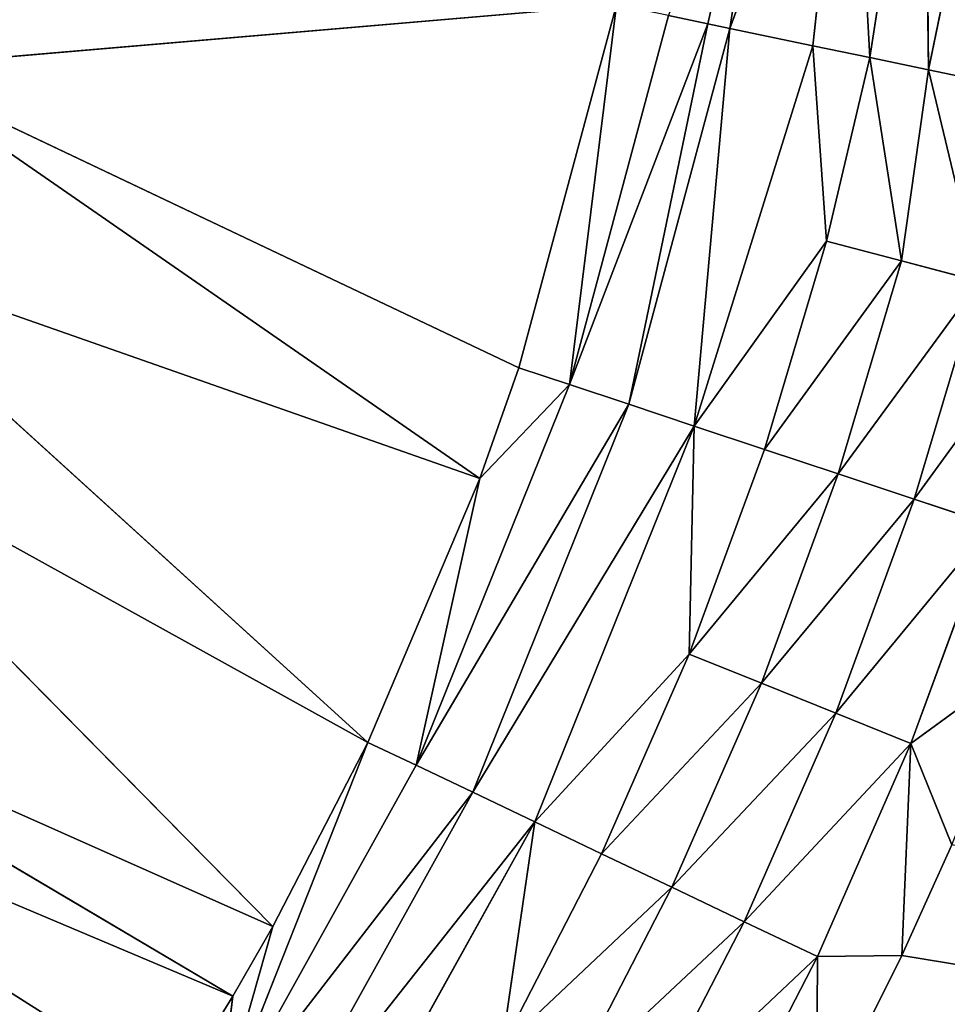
# Model space of a CAD drawing. Extents: x 0 to 605, y 0 to 400.
# Tile 301 of 656: x 319.12 to 325.16, y 194.11 to 200.52. Entities that reach past the tile are written whole.
import ezdxf

# ---------------------------------------------------------------- set-up
doc = ezdxf.new("R2010")
doc.units = 0
doc.header["$LTSCALE"] = 25.4
doc.layers.get('0').update_dxf_attribs({"linetype": 'CONTINUOUS'})

# ---------------------------------------------------------------- blocks, each defined once
blk = doc.blocks.new('ATLANTA610_-_S_STL')
at = {"color": 0}
for p, q in [((324.5785, 25.154, 206.57), (324.5837, 25.1251, 205.4624)), ((324.5785, 25.154, 206.57), (324.5837, 25.1251, 205.4624)), ((324.5785, 25.154, 206.57), (325.1347, 25.1539, 205.4543)), ((324.5785, 25.154, 206.57), (325.1347, 25.1539, 205.4543)), ((325.1347, 25.1539, 205.4543), (324.5837, 25.1251, 205.4624)), ((325.1347, 25.1539, 205.4543), (324.5837, 25.1251, 205.4624)), ((325.1347, 25.1539, 205.4543), (325.4582, 25.1542, 204.734)), ((325.1347, 25.1539, 205.4543), (325.4582, 25.1542, 204.734)), ((325.1347, 25.1539, 205.4543), (325.1933, 25.1256, 204.0743)), ((325.1347, 25.1539, 205.4543), (325.1933, 25.1256, 204.0743)), ((325.1933, 25.1256, 204.0743), (325.9381, 25.1549, 203.5296)), ((325.1933, 25.1256, 204.0743), (325.9381, 25.1549, 203.5296)), ((325.4582, 25.1542, 204.734), (325.1933, 25.1256, 204.0743)), ((325.4582, 25.1542, 204.734), (325.1933, 25.1256, 204.0743)), ((325.7156, 25.1267, 202.6506), (325.1933, 25.1256, 204.0743)), ((325.7156, 25.1267, 202.6506), (325.1933, 25.1256, 204.0743)), ((325.7156, 25.1267, 202.6506), (325.2144, 25.0408, 202.4842)), ((325.7156, 25.1267, 202.6506), (325.2144, 25.0408, 202.4842)), ((324.5837, 25.1251, 205.4624), (323.8896, 25.1254, 206.8088)), ((324.5837, 25.1251, 205.4624), (323.8896, 25.1254, 206.8088)), ((324.5837, 25.1251, 205.4624), (324.107, 25.0392, 205.2352)), ((324.5837, 25.1251, 205.4624), (324.107, 25.0392, 205.2352)), ((325.1933, 25.1256, 204.0743), (324.5837, 25.1251, 205.4624)), ((325.1933, 25.1256, 204.0743), (324.5837, 25.1251, 205.4624)), ((325.1933, 25.1256, 204.0743), (324.7034, 25.0397, 203.8771)), ((325.1933, 25.1256, 204.0743), (324.7034, 25.0397, 203.8771)), ((325.3079, 24.8605, 199.6889), (326.1095, 25.0805, 199.8555)), ((325.3079, 24.8605, 199.6889), (326.1095, 25.0805, 199.8555)), ((323.4279, 25.0396, 206.5523), (324.107, 25.0392, 205.2352)), ((323.4279, 25.0396, 206.5523), (324.107, 25.0392, 205.2352)), ((324.107, 25.0392, 205.2352), (323.6359, 24.8954, 205.0105)), ((324.107, 25.0392, 205.2352), (323.6359, 24.8954, 205.0105)), ((324.107, 25.0392, 205.2352), (324.7034, 25.0397, 203.8771)), ((324.107, 25.0392, 205.2352), (324.7034, 25.0397, 203.8771)), ((324.7034, 25.0397, 203.8771), (324.2193, 24.8958, 203.6821)), ((324.7034, 25.0397, 203.8771), (324.2193, 24.8958, 203.6821)), ((324.7034, 25.0397, 203.8771), (325.2144, 25.0408, 202.4842)), ((324.7034, 25.0397, 203.8771), (325.2144, 25.0408, 202.4842)), ((325.2144, 25.0408, 202.4842), (324.7191, 24.8969, 202.3197)), ((325.2144, 25.0408, 202.4842), (324.7191, 24.8969, 202.3197)), ((325.6368, 25.0425, 201.0671), (325.1322, 24.8987, 200.9336)), ((325.6368, 25.0425, 201.0671), (325.1322, 24.8987, 200.9336)), ((325.2144, 25.0408, 202.4842), (325.6368, 25.0425, 201.0671)), ((325.2144, 25.0408, 202.4842), (325.6368, 25.0425, 201.0671)), ((325.6368, 25.0425, 201.0671), (325.3079, 24.8605, 199.6889)), ((325.6368, 25.0425, 201.0671), (325.3079, 24.8605, 199.6889)), ((323.6359, 24.8954, 205.0105), (322.9716, 24.8957, 206.2989)), ((323.6359, 24.8954, 205.0105), (322.9716, 24.8957, 206.2989)), ((323.6359, 24.8954, 205.0105), (323.179, 24.6947, 204.7926)), ((323.6359, 24.8954, 205.0105), (323.179, 24.6947, 204.7926)), ((324.2193, 24.8958, 203.6821), (323.6359, 24.8954, 205.0105)), ((324.2193, 24.8958, 203.6821), (323.6359, 24.8954, 205.0105)), ((324.2193, 24.8958, 203.6821), (323.7497, 24.6951, 203.493)), ((324.2193, 24.8958, 203.6821), (323.7497, 24.6951, 203.493)), ((324.7191, 24.8969, 202.3197), (324.2193, 24.8958, 203.6821)), ((324.7191, 24.8969, 202.3197), (324.2193, 24.8958, 203.6821)), ((324.7191, 24.8969, 202.3197), (324.2387, 24.6962, 202.16)), ((324.7191, 24.8969, 202.3197), (324.2387, 24.6962, 202.16)), ((325.1322, 24.8987, 200.9336), (324.6429, 24.6979, 200.804)), ((325.1322, 24.8987, 200.9336), (324.6429, 24.6979, 200.804)), ((325.1322, 24.8987, 200.9336), (324.7191, 24.8969, 202.3197)), ((325.1322, 24.8987, 200.9336), (324.7191, 24.8969, 202.3197)), ((324.925, 24.6998, 199.6092), (325.1322, 24.8987, 200.9336)), ((324.925, 24.6998, 199.6092), (325.1322, 24.8987, 200.9336)), ((325.3079, 24.8605, 199.6889), (325.1322, 24.8987, 200.9336)), ((325.3079, 24.8605, 199.6889), (325.1322, 24.8987, 200.9336)), ((325.7809, 24.9051, 197.3873), (325.3079, 24.8605, 199.6889)), ((325.7809, 24.9051, 197.3873), (325.3079, 24.8605, 199.6889)), ((324.925, 24.6998, 199.6092), (325.3079, 24.8605, 199.6889)), ((324.925, 24.6998, 199.6092), (325.3079, 24.8605, 199.6889)), ((325.2779, 24.7043, 197.3345), (325.3079, 24.8605, 199.6889)), ((325.2779, 24.7043, 197.3345), (325.3079, 24.8605, 199.6889)), ((322.5291, 24.695, 206.0532), (322.7444, 24.44, 204.5854)), ((322.5291, 24.695, 206.0532), (323.179, 24.6947, 204.7926)), ((322.5291, 24.695, 206.0532), (322.7444, 24.44, 204.5854)), ((322.5291, 24.695, 206.0532), (323.179, 24.6947, 204.7926)), ((323.7497, 24.6951, 203.493), (322.7444, 24.44, 204.5854)), ((323.7497, 24.6951, 203.493), (322.7444, 24.44, 204.5854)), ((323.179, 24.6947, 204.7926), (322.7444, 24.44, 204.5854)), ((323.179, 24.6947, 204.7926), (322.7444, 24.44, 204.5854)), ((323.179, 24.6947, 204.7926), (323.7497, 24.6951, 203.493)), ((323.179, 24.6947, 204.7926), (323.7497, 24.6951, 203.493)), ((323.7497, 24.6951, 203.493), (324.2387, 24.6962, 202.16)), ((323.7497, 24.6951, 203.493), (324.2387, 24.6962, 202.16)), ((323.7497, 24.6951, 203.493), (323.7819, 24.4415, 202.0082)), ((323.7497, 24.6951, 203.493), (323.7819, 24.4415, 202.0082)), ((323.7819, 24.4415, 202.0082), (324.6429, 24.6979, 200.804)), ((323.7819, 24.4415, 202.0082), (324.6429, 24.6979, 200.804)), ((324.2387, 24.6962, 202.16), (323.7819, 24.4415, 202.0082)), ((324.2387, 24.6962, 202.16), (323.7819, 24.4415, 202.0082)), ((324.2387, 24.6962, 202.16), (324.6429, 24.6979, 200.804)), ((324.2387, 24.6962, 202.16), (324.6429, 24.6979, 200.804)), ((324.5543, 24.5053, 199.5321), (324.925, 24.6998, 199.6092)), ((324.5543, 24.5053, 199.5321), (324.925, 24.6998, 199.6092)), ((324.6429, 24.6979, 200.804), (324.5543, 24.5053, 199.5321)), ((324.6429, 24.6979, 200.804), (324.5543, 24.5053, 199.5321)), ((324.925, 24.6998, 199.6092), (324.6429, 24.6979, 200.804)), ((324.925, 24.6998, 199.6092), (324.6429, 24.6979, 200.804)), ((324.7995, 24.4497, 197.2842), (324.925, 24.6998, 199.6092)), ((324.7995, 24.4497, 197.2842), (324.925, 24.6998, 199.6092)), ((325.2779, 24.7043, 197.3345), (324.925, 24.6998, 199.6092)), ((325.2779, 24.7043, 197.3345), (324.925, 24.6998, 199.6092)), ((323.7819, 24.4415, 202.0082), (324.5543, 24.5053, 199.5321)), ((323.7819, 24.4415, 202.0082), (324.5543, 24.5053, 199.5321)), ((324.0143, 24.1413, 199.4195), (324.5543, 24.5053, 199.5321)), ((324.0143, 24.1413, 199.4195), (324.5543, 24.5053, 199.5321)), ((324.7995, 24.4497, 197.2842), (324.5543, 24.5053, 199.5321)), ((324.7995, 24.4497, 197.2842), (324.5543, 24.5053, 199.5321)), ((322.7444, 24.44, 204.5854), (321.3969, 24.4414, 207.0116)), ((322.7444, 24.44, 204.5854), (321.3969, 24.4414, 207.0116)), ((322.7444, 24.44, 204.5854), (322.3398, 24.1365, 204.3925)), ((322.7444, 24.44, 204.5854), (322.3398, 24.1365, 204.3925)), ((323.7819, 24.4415, 202.0082), (322.7444, 24.44, 204.5854)), ((323.7819, 24.4415, 202.0082), (322.7444, 24.44, 204.5854)), ((323.7819, 24.4415, 202.0082), (323.3565, 24.138, 201.8667)), ((323.7819, 24.4415, 202.0082), (323.3565, 24.138, 201.8667)), ((324.0143, 24.1413, 199.4195), (323.7819, 24.4415, 202.0082)), ((324.0143, 24.1413, 199.4195), (323.7819, 24.4415, 202.0082)), ((324.0143, 24.1413, 199.4195), (324.7995, 24.4497, 197.2842)), ((324.0143, 24.1413, 199.4195), (324.7995, 24.4497, 197.2842)), ((321.0191, 24.1379, 206.7702), (322.3398, 24.1365, 204.3925)), ((321.0191, 24.1379, 206.7702), (322.3398, 24.1365, 204.3925)), ((322.3398, 24.1365, 204.3925), (321.9713, 23.7906, 204.2168)), ((322.3398, 24.1365, 204.3925), (321.9713, 23.7906, 204.2168)), ((322.3398, 24.1365, 204.3925), (323.3565, 24.138, 201.8667)), ((322.3398, 24.1365, 204.3925), (323.3565, 24.138, 201.8667)), ((323.3565, 24.138, 201.8667), (322.9691, 23.7921, 201.7378)), ((323.3565, 24.138, 201.8667), (322.9691, 23.7921, 201.7378)), ((323.3565, 24.138, 201.8667), (324.0143, 24.1413, 199.4195)), ((323.3565, 24.138, 201.8667), (324.0143, 24.1413, 199.4195)), ((323.3565, 24.138, 201.8667), (323.8704, 24.0252, 199.3895)), ((323.3565, 24.138, 201.8667), (323.8704, 24.0252, 199.3895)), ((323.8704, 24.0252, 199.3895), (324.354, 24.1463, 197.2372)), ((323.8704, 24.0252, 199.3895), (324.354, 24.1463, 197.2372)), ((323.8704, 24.0252, 199.3895), (324.0143, 24.1413, 199.4195)), ((323.8704, 24.0252, 199.3895), (324.0143, 24.1413, 199.4195)), ((324.0143, 24.1413, 199.4195), (324.354, 24.1463, 197.2372)), ((324.0143, 24.1413, 199.4195), (324.354, 24.1463, 197.2372)), ((322.9691, 23.7921, 201.7378), (323.8704, 24.0252, 199.3895)), ((322.9691, 23.7921, 201.7378), (323.8704, 24.0252, 199.3895)), ((323.6152, 23.7958, 199.3362), (323.8704, 24.0252, 199.3895)), ((323.6152, 23.7958, 199.3362), (323.8704, 24.0252, 199.3895)), ((320.7784, 23.4294, 205.7202), (320.675, 23.792, 206.5504)), ((320.675, 23.792, 206.5504), (321.0388, 23.4291, 205.2666)), ((320.7784, 23.4294, 205.7202), (320.675, 23.792, 206.5504)), ((320.675, 23.792, 206.5504), (321.0388, 23.4291, 205.2666)), ((320.675, 23.792, 206.5504), (321.6582, 23.4288, 204.0675)), ((320.675, 23.792, 206.5504), (321.6582, 23.4288, 204.0675)), ((320.675, 23.792, 206.5504), (321.9713, 23.7906, 204.2168)), ((320.675, 23.792, 206.5504), (321.9713, 23.7906, 204.2168)), ((321.9713, 23.7906, 204.2168), (321.6582, 23.4288, 204.0675)), ((321.9713, 23.7906, 204.2168), (321.6582, 23.4288, 204.0675)), ((321.9713, 23.7906, 204.2168), (322.9691, 23.7921, 201.7378)), ((321.9713, 23.7906, 204.2168), (322.9691, 23.7921, 201.7378)), ((321.9713, 23.7906, 204.2168), (322.3862, 23.4296, 202.3492)), ((321.9713, 23.7906, 204.2168), (322.3862, 23.4296, 202.3492)), ((322.9691, 23.7921, 201.7378), (322.3862, 23.4296, 202.3492)), ((322.9691, 23.7921, 201.7378), (322.3862, 23.4296, 202.3492)), ((322.9691, 23.7921, 201.7378), (322.6401, 23.4303, 201.6283)), ((322.9691, 23.7921, 201.7378), (322.6401, 23.4303, 201.6283)), ((323.6152, 23.7958, 199.3362), (322.9691, 23.7921, 201.7378)), ((323.6152, 23.7958, 199.3362), (322.9691, 23.7921, 201.7378)), ((320.3827, 23.4301, 206.3638), (316.5686, 18.2168, 203.9417)), ((320.3827, 23.4301, 206.3638), (316.5686, 18.2168, 203.9417)), ((320.7784, 23.4294, 205.7202), (316.8899, 18.2168, 203.4207)), ((320.7784, 23.4294, 205.7202), (316.8899, 18.2168, 203.4207)), ((316.8899, 18.2168, 203.4207), (321.0388, 23.4291, 205.2666)), ((316.8899, 18.2168, 203.4207), (321.0388, 23.4291, 205.2666)), ((321.0388, 23.4291, 205.2666), (317.696, 18.2168, 201.8769)), ((321.0388, 23.4291, 205.2666), (317.696, 18.2168, 201.8769)), ((321.6582, 23.4288, 204.0675), (317.696, 18.2168, 201.8769)), ((321.6582, 23.4288, 204.0675), (317.696, 18.2168, 201.8769)), ((322.3862, 23.4296, 202.3492), (318.1216, 18.2168, 200.8556)), ((322.3862, 23.4296, 202.3492), (318.1216, 18.2168, 200.8556)), ((321.6582, 23.4288, 204.0675), (318.1216, 18.2168, 200.8556)), ((321.6582, 23.4288, 204.0675), (318.1216, 18.2168, 200.8556)), ((318.5182, 18.2168, 199.6726), (323.2757, 23.4339, 199.2651)), ((318.5182, 18.2168, 199.6726), (323.2757, 23.4339, 199.2651)), ((322.6401, 23.4303, 201.6283), (318.5182, 18.2168, 199.6726)), ((322.6401, 23.4303, 201.6283), (318.5182, 18.2168, 199.6726)), ((322.3862, 23.4296, 202.3492), (318.5182, 18.2168, 199.6726)), ((322.3862, 23.4296, 202.3492), (318.5182, 18.2168, 199.6726)), ((320.3827, 23.4301, 206.3638), (320.7784, 23.4294, 205.7202)), ((320.3827, 23.4301, 206.3638), (320.7784, 23.4294, 205.7202)), ((320.7784, 23.4294, 205.7202), (321.0388, 23.4291, 205.2666)), ((320.7784, 23.4294, 205.7202), (321.0388, 23.4291, 205.2666)), ((321.0388, 23.4291, 205.2666), (321.6582, 23.4288, 204.0675)), ((321.0388, 23.4291, 205.2666), (321.6582, 23.4288, 204.0675)), ((321.6582, 23.4288, 204.0675), (322.3862, 23.4296, 202.3492)), ((321.6582, 23.4288, 204.0675), (322.3862, 23.4296, 202.3492)), ((322.3862, 23.4296, 202.3492), (322.6401, 23.4303, 201.6283)), ((322.3862, 23.4296, 202.3492), (322.6401, 23.4303, 201.6283)), ((322.6401, 23.4303, 201.6283), (323.2757, 23.4339, 199.2651)), ((322.6401, 23.4303, 201.6283), (323.2757, 23.4339, 199.2651))]:
    blk.add_line(p, q, dxfattribs=at)
mesh = blk.add_polyface(dxfattribs=at)
corners = [(325.1347, 25.1539, 205.4543), (343.6342, 25.3764, 208.4908), (325.4582, 25.1542, 204.734), (324.5785, 25.154, 206.57), (342.1079, 25.3767, 211.8066), (342.9214, 25.3763, 210.1691)]
mesh.append_faces([[corners[k] for k in face] for face in [(0, 1, 2), (1, 4, 5)]], dxfattribs={"vtx0": -1, "color": 0})
mesh.append_faces([[corners[k] for k in face] for face in [(1, 0, 3), (1, 3, 4)]], dxfattribs={"vtx0": -1, "vtx2": -1, "color": 0})
mesh = blk.add_polyface(dxfattribs=at)
corners = [(323.8896, 25.1254, 206.8088), (324.5785, 25.154, 206.57), (324.5837, 25.1251, 205.4624)]
mesh.append_faces([[corners[k] for k in face] for face in [(0, 1, 2)]], dxfattribs={"color": 0})
mesh = blk.add_polyface(dxfattribs=at)
corners = [(324.5785, 25.154, 206.57), (325.1347, 25.1539, 205.4543), (324.5837, 25.1251, 205.4624)]
mesh.append_faces([[corners[k] for k in face] for face in [(0, 1, 2)]], dxfattribs={"color": 0})
mesh = blk.add_polyface(dxfattribs=at)
corners = [(324.5837, 25.1251, 205.4624), (325.1347, 25.1539, 205.4543), (325.1933, 25.1256, 204.0743)]
mesh.append_faces([[corners[k] for k in face] for face in [(0, 1, 2)]], dxfattribs={"color": 0})
mesh = blk.add_polyface(dxfattribs=at)
corners = [(324.7034, 25.0397, 203.8771), (325.7156, 25.1267, 202.6506), (325.2144, 25.0408, 202.4842), (325.1933, 25.1256, 204.0743)]
mesh.append_faces([[corners[k] for k in face] for face in [(0, 1, 2), (1, 0, 3)]], dxfattribs={"vtx0": -1, "color": 0})
mesh = blk.add_polyface(dxfattribs=at)
corners = [(325.1347, 25.1539, 205.4543), (325.4582, 25.1542, 204.734), (325.1933, 25.1256, 204.0743)]
mesh.append_faces([[corners[k] for k in face] for face in [(0, 1, 2)]], dxfattribs={"color": 0})
mesh = blk.add_polyface(dxfattribs=at)
corners = [(325.1933, 25.1256, 204.0743), (325.9381, 25.1549, 203.5296), (325.7156, 25.1267, 202.6506)]
mesh.append_faces([[corners[k] for k in face] for face in [(0, 1, 2)]], dxfattribs={"color": 0})
mesh = blk.add_polyface(dxfattribs=at)
corners = [(325.4582, 25.1542, 204.734), (325.9381, 25.1549, 203.5296), (325.1933, 25.1256, 204.0743)]
mesh.append_faces([[corners[k] for k in face] for face in [(0, 1, 2)]], dxfattribs={"color": 0})
mesh = blk.add_polyface(dxfattribs=at)
corners = [(325.2144, 25.0408, 202.4842), (326.1473, 25.1284, 201.2021), (325.6368, 25.0425, 201.0671), (325.7156, 25.1267, 202.6506)]
mesh.append_faces([[corners[k] for k in face] for face in [(0, 1, 2), (1, 0, 3)]], dxfattribs={"vtx0": -1, "color": 0})
mesh = blk.add_polyface(dxfattribs=at)
corners = [(323.4279, 25.0396, 206.5523), (324.5837, 25.1251, 205.4624), (324.107, 25.0392, 205.2352), (323.8896, 25.1254, 206.8088)]
mesh.append_faces([[corners[k] for k in face] for face in [(0, 1, 2), (1, 0, 3)]], dxfattribs={"vtx0": -1, "color": 0})
mesh = blk.add_polyface(dxfattribs=at)
corners = [(324.107, 25.0392, 205.2352), (325.1933, 25.1256, 204.0743), (324.7034, 25.0397, 203.8771), (324.5837, 25.1251, 205.4624)]
mesh.append_faces([[corners[k] for k in face] for face in [(0, 1, 2), (1, 0, 3)]], dxfattribs={"vtx0": -1, "color": 0})
mesh = blk.add_polyface(dxfattribs=at)
corners = [(326.1095, 25.0805, 199.8555), (325.7809, 24.9051, 197.3873), (325.3079, 24.8605, 199.6889)]
mesh.append_faces([[corners[k] for k in face] for face in [(0, 1, 2)]], dxfattribs={"color": 0})
mesh = blk.add_polyface(dxfattribs=at)
corners = [(325.6368, 25.0425, 201.0671), (326.1095, 25.0805, 199.8555), (325.3079, 24.8605, 199.6889)]
mesh.append_faces([[corners[k] for k in face] for face in [(0, 1, 2)]], dxfattribs={"color": 0})
mesh = blk.add_polyface(dxfattribs=at)
corners = [(322.9716, 24.8957, 206.2989), (324.107, 25.0392, 205.2352), (323.6359, 24.8954, 205.0105), (323.4279, 25.0396, 206.5523)]
mesh.append_faces([[corners[k] for k in face] for face in [(0, 1, 2), (1, 0, 3)]], dxfattribs={"vtx0": -1, "color": 0})
mesh = blk.add_polyface(dxfattribs=at)
corners = [(323.6359, 24.8954, 205.0105), (324.7034, 25.0397, 203.8771), (324.2193, 24.8958, 203.6821), (324.107, 25.0392, 205.2352)]
mesh.append_faces([[corners[k] for k in face] for face in [(0, 1, 2), (1, 0, 3)]], dxfattribs={"vtx0": -1, "color": 0})
mesh = blk.add_polyface(dxfattribs=at)
corners = [(324.2193, 24.8958, 203.6821), (325.2144, 25.0408, 202.4842), (324.7191, 24.8969, 202.3197), (324.7034, 25.0397, 203.8771)]
mesh.append_faces([[corners[k] for k in face] for face in [(0, 1, 2), (1, 0, 3)]], dxfattribs={"vtx0": -1, "color": 0})
mesh = blk.add_polyface(dxfattribs=at)
corners = [(324.7191, 24.8969, 202.3197), (325.6368, 25.0425, 201.0671), (325.1322, 24.8987, 200.9336), (325.2144, 25.0408, 202.4842)]
mesh.append_faces([[corners[k] for k in face] for face in [(0, 1, 2), (1, 0, 3)]], dxfattribs={"vtx0": -1, "color": 0})
mesh = blk.add_polyface(dxfattribs=at)
corners = [(325.6368, 25.0425, 201.0671), (325.3079, 24.8605, 199.6889), (325.1322, 24.8987, 200.9336)]
mesh.append_faces([[corners[k] for k in face] for face in [(0, 1, 2)]], dxfattribs={"color": 0})
mesh = blk.add_polyface(dxfattribs=at)
corners = [(322.5291, 24.695, 206.0532), (323.6359, 24.8954, 205.0105), (323.179, 24.6947, 204.7926), (322.9716, 24.8957, 206.2989)]
mesh.append_faces([[corners[k] for k in face] for face in [(0, 1, 2), (1, 0, 3)]], dxfattribs={"vtx0": -1, "color": 0})
mesh = blk.add_polyface(dxfattribs=at)
corners = [(323.179, 24.6947, 204.7926), (324.2193, 24.8958, 203.6821), (323.7497, 24.6951, 203.493), (323.6359, 24.8954, 205.0105)]
mesh.append_faces([[corners[k] for k in face] for face in [(0, 1, 2), (1, 0, 3)]], dxfattribs={"vtx0": -1, "color": 0})
mesh = blk.add_polyface(dxfattribs=at)
corners = [(323.7497, 24.6951, 203.493), (324.7191, 24.8969, 202.3197), (324.2387, 24.6962, 202.16), (324.2193, 24.8958, 203.6821)]
mesh.append_faces([[corners[k] for k in face] for face in [(0, 1, 2), (1, 0, 3)]], dxfattribs={"vtx0": -1, "color": 0})
mesh = blk.add_polyface(dxfattribs=at)
corners = [(324.2387, 24.6962, 202.16), (325.1322, 24.8987, 200.9336), (324.6429, 24.6979, 200.804), (324.7191, 24.8969, 202.3197)]
mesh.append_faces([[corners[k] for k in face] for face in [(0, 1, 2), (1, 0, 3)]], dxfattribs={"vtx0": -1, "color": 0})
mesh = blk.add_polyface(dxfattribs=at)
corners = [(325.1322, 24.8987, 200.9336), (324.925, 24.6998, 199.6092), (324.6429, 24.6979, 200.804)]
mesh.append_faces([[corners[k] for k in face] for face in [(0, 1, 2)]], dxfattribs={"color": 0})
mesh = blk.add_polyface(dxfattribs=at)
corners = [(325.1322, 24.8987, 200.9336), (325.3079, 24.8605, 199.6889), (324.925, 24.6998, 199.6092)]
mesh.append_faces([[corners[k] for k in face] for face in [(0, 1, 2)]], dxfattribs={"color": 0})
mesh = blk.add_polyface(dxfattribs=at)
corners = [(325.3079, 24.8605, 199.6889), (325.7809, 24.9051, 197.3873), (325.2779, 24.7043, 197.3345)]
mesh.append_faces([[corners[k] for k in face] for face in [(0, 1, 2)]], dxfattribs={"color": 0})
mesh = blk.add_polyface(dxfattribs=at)
corners = [(325.3079, 24.8605, 199.6889), (325.2779, 24.7043, 197.3345), (324.925, 24.6998, 199.6092)]
mesh.append_faces([[corners[k] for k in face] for face in [(0, 1, 2)]], dxfattribs={"color": 0})
mesh = blk.add_polyface(dxfattribs=at)
corners = [(321.3969, 24.4414, 207.0116), (322.5291, 24.695, 206.0532), (322.7444, 24.44, 204.5854)]
mesh.append_faces([[corners[k] for k in face] for face in [(0, 1, 2)]], dxfattribs={"color": 0})
mesh = blk.add_polyface(dxfattribs=at)
corners = [(322.5291, 24.695, 206.0532), (323.179, 24.6947, 204.7926), (322.7444, 24.44, 204.5854)]
mesh.append_faces([[corners[k] for k in face] for face in [(0, 1, 2)]], dxfattribs={"color": 0})
mesh = blk.add_polyface(dxfattribs=at)
corners = [(323.179, 24.6947, 204.7926), (323.7497, 24.6951, 203.493), (322.7444, 24.44, 204.5854)]
mesh.append_faces([[corners[k] for k in face] for face in [(0, 1, 2)]], dxfattribs={"color": 0})
mesh = blk.add_polyface(dxfattribs=at)
corners = [(322.7444, 24.44, 204.5854), (323.7497, 24.6951, 203.493), (323.7819, 24.4415, 202.0082)]
mesh.append_faces([[corners[k] for k in face] for face in [(0, 1, 2)]], dxfattribs={"color": 0})
mesh = blk.add_polyface(dxfattribs=at)
corners = [(323.7497, 24.6951, 203.493), (324.2387, 24.6962, 202.16), (323.7819, 24.4415, 202.0082)]
mesh.append_faces([[corners[k] for k in face] for face in [(0, 1, 2)]], dxfattribs={"color": 0})
mesh = blk.add_polyface(dxfattribs=at)
corners = [(323.7819, 24.4415, 202.0082), (324.6429, 24.6979, 200.804), (324.5543, 24.5053, 199.5321)]
mesh.append_faces([[corners[k] for k in face] for face in [(0, 1, 2)]], dxfattribs={"color": 0})
mesh = blk.add_polyface(dxfattribs=at)
corners = [(324.2387, 24.6962, 202.16), (324.6429, 24.6979, 200.804), (323.7819, 24.4415, 202.0082)]
mesh.append_faces([[corners[k] for k in face] for face in [(0, 1, 2)]], dxfattribs={"color": 0})
mesh = blk.add_polyface(dxfattribs=at)
corners = [(324.925, 24.6998, 199.6092), (324.7995, 24.4497, 197.2842), (324.5543, 24.5053, 199.5321)]
mesh.append_faces([[corners[k] for k in face] for face in [(0, 1, 2)]], dxfattribs={"color": 0})
mesh = blk.add_polyface(dxfattribs=at)
corners = [(324.6429, 24.6979, 200.804), (324.925, 24.6998, 199.6092), (324.5543, 24.5053, 199.5321)]
mesh.append_faces([[corners[k] for k in face] for face in [(0, 1, 2)]], dxfattribs={"color": 0})
mesh = blk.add_polyface(dxfattribs=at)
corners = [(324.925, 24.6998, 199.6092), (325.2779, 24.7043, 197.3345), (324.7995, 24.4497, 197.2842)]
mesh.append_faces([[corners[k] for k in face] for face in [(0, 1, 2)]], dxfattribs={"color": 0})
mesh = blk.add_polyface(dxfattribs=at)
corners = [(323.7819, 24.4415, 202.0082), (324.5543, 24.5053, 199.5321), (324.0143, 24.1413, 199.4195)]
mesh.append_faces([[corners[k] for k in face] for face in [(0, 1, 2)]], dxfattribs={"color": 0})
mesh = blk.add_polyface(dxfattribs=at)
corners = [(324.5543, 24.5053, 199.5321), (324.7995, 24.4497, 197.2842), (324.0143, 24.1413, 199.4195)]
mesh.append_faces([[corners[k] for k in face] for face in [(0, 1, 2)]], dxfattribs={"color": 0})
mesh = blk.add_polyface(dxfattribs=at)
corners = [(321.0191, 24.1379, 206.7702), (322.7444, 24.44, 204.5854), (322.3398, 24.1365, 204.3925), (321.3969, 24.4414, 207.0116)]
mesh.append_faces([[corners[k] for k in face] for face in [(0, 1, 2), (1, 0, 3)]], dxfattribs={"vtx0": -1, "color": 0})
mesh = blk.add_polyface(dxfattribs=at)
corners = [(322.3398, 24.1365, 204.3925), (323.7819, 24.4415, 202.0082), (323.3565, 24.138, 201.8667), (322.7444, 24.44, 204.5854)]
mesh.append_faces([[corners[k] for k in face] for face in [(0, 1, 2), (1, 0, 3)]], dxfattribs={"vtx0": -1, "color": 0})
mesh = blk.add_polyface(dxfattribs=at)
corners = [(323.7819, 24.4415, 202.0082), (324.0143, 24.1413, 199.4195), (323.3565, 24.138, 201.8667)]
mesh.append_faces([[corners[k] for k in face] for face in [(0, 1, 2)]], dxfattribs={"color": 0})
mesh = blk.add_polyface(dxfattribs=at)
corners = [(324.0143, 24.1413, 199.4195), (324.7995, 24.4497, 197.2842), (324.354, 24.1463, 197.2372)]
mesh.append_faces([[corners[k] for k in face] for face in [(0, 1, 2)]], dxfattribs={"color": 0})
mesh = blk.add_polyface(dxfattribs=at)
corners = [(320.675, 23.792, 206.5504), (322.3398, 24.1365, 204.3925), (321.9713, 23.7906, 204.2168), (321.0191, 24.1379, 206.7702)]
mesh.append_faces([[corners[k] for k in face] for face in [(0, 1, 2), (1, 0, 3)]], dxfattribs={"vtx0": -1, "color": 0})
mesh = blk.add_polyface(dxfattribs=at)
corners = [(321.9713, 23.7906, 204.2168), (323.3565, 24.138, 201.8667), (322.9691, 23.7921, 201.7378), (322.3398, 24.1365, 204.3925)]
mesh.append_faces([[corners[k] for k in face] for face in [(0, 1, 2), (1, 0, 3)]], dxfattribs={"vtx0": -1, "color": 0})
mesh = blk.add_polyface(dxfattribs=at)
corners = [(323.3565, 24.138, 201.8667), (323.8704, 24.0252, 199.3895), (322.9691, 23.7921, 201.7378)]
mesh.append_faces([[corners[k] for k in face] for face in [(0, 1, 2)]], dxfattribs={"color": 0})
mesh = blk.add_polyface(dxfattribs=at)
corners = [(323.3565, 24.138, 201.8667), (324.0143, 24.1413, 199.4195), (323.8704, 24.0252, 199.3895)]
mesh.append_faces([[corners[k] for k in face] for face in [(0, 1, 2)]], dxfattribs={"color": 0})
mesh = blk.add_polyface(dxfattribs=at)
corners = [(323.8704, 24.0252, 199.3895), (324.354, 24.1463, 197.2372), (323.6152, 23.7958, 199.3362)]
mesh.append_faces([[corners[k] for k in face] for face in [(0, 1, 2)]], dxfattribs={"color": 0})
mesh = blk.add_polyface(dxfattribs=at)
corners = [(324.0143, 24.1413, 199.4195), (324.354, 24.1463, 197.2372), (323.8704, 24.0252, 199.3895)]
mesh.append_faces([[corners[k] for k in face] for face in [(0, 1, 2)]], dxfattribs={"color": 0})
mesh = blk.add_polyface(dxfattribs=at)
corners = [(322.9691, 23.7921, 201.7378), (323.8704, 24.0252, 199.3895), (323.6152, 23.7958, 199.3362)]
mesh.append_faces([[corners[k] for k in face] for face in [(0, 1, 2)]], dxfattribs={"color": 0})
mesh = blk.add_polyface(dxfattribs=at)
corners = [(320.675, 23.792, 206.5504), (320.7784, 23.4294, 205.7202), (320.3827, 23.4301, 206.3638)]
mesh.append_faces([[corners[k] for k in face] for face in [(0, 1, 2)]], dxfattribs={"color": 0})
mesh = blk.add_polyface(dxfattribs=at)
corners = [(320.675, 23.792, 206.5504), (321.0388, 23.4291, 205.2666), (320.7784, 23.4294, 205.7202)]
mesh.append_faces([[corners[k] for k in face] for face in [(0, 1, 2)]], dxfattribs={"color": 0})
mesh = blk.add_polyface(dxfattribs=at)
corners = [(320.675, 23.792, 206.5504), (321.6582, 23.4288, 204.0675), (321.0388, 23.4291, 205.2666)]
mesh.append_faces([[corners[k] for k in face] for face in [(0, 1, 2)]], dxfattribs={"color": 0})
mesh = blk.add_polyface(dxfattribs=at)
corners = [(320.675, 23.792, 206.5504), (321.9713, 23.7906, 204.2168), (321.6582, 23.4288, 204.0675)]
mesh.append_faces([[corners[k] for k in face] for face in [(0, 1, 2)]], dxfattribs={"color": 0})
mesh = blk.add_polyface(dxfattribs=at)
corners = [(321.9713, 23.7906, 204.2168), (322.3862, 23.4296, 202.3492), (321.6582, 23.4288, 204.0675)]
mesh.append_faces([[corners[k] for k in face] for face in [(0, 1, 2)]], dxfattribs={"color": 0})
mesh = blk.add_polyface(dxfattribs=at)
corners = [(322.9691, 23.7921, 201.7378), (322.3862, 23.4296, 202.3492), (321.9713, 23.7906, 204.2168)]
mesh.append_faces([[corners[k] for k in face] for face in [(0, 1, 2)]], dxfattribs={"color": 0})
mesh = blk.add_polyface(dxfattribs=at)
corners = [(322.3862, 23.4296, 202.3492), (322.9691, 23.7921, 201.7378), (322.6401, 23.4303, 201.6283)]
mesh.append_faces([[corners[k] for k in face] for face in [(0, 1, 2)]], dxfattribs={"color": 0})
mesh = blk.add_polyface(dxfattribs=at)
corners = [(322.9691, 23.7921, 201.7378), (323.2757, 23.4339, 199.2651), (322.6401, 23.4303, 201.6283), (323.6152, 23.7958, 199.3362)]
mesh.append_faces([[corners[k] for k in face] for face in [(0, 1, 2), (1, 0, 3)]], dxfattribs={"vtx0": -1, "color": 0})
mesh = blk.add_polyface(dxfattribs=at)
corners = [(319.2683, 23.4332, 207.9424), (320.3827, 23.4301, 206.3638), (316.5686, 18.2168, 203.9417)]
mesh.append_faces([[corners[k] for k in face] for face in [(0, 1, 2)]], dxfattribs={"color": 0})
mesh = blk.add_polyface(dxfattribs=at)
corners = [(316.5686, 18.2168, 203.9417), (320.7784, 23.4294, 205.7202), (316.8899, 18.2168, 203.4207), (320.3827, 23.4301, 206.3638)]
mesh.append_faces([[corners[k] for k in face] for face in [(0, 1, 2), (1, 0, 3)]], dxfattribs={"vtx0": -1, "color": 0})
mesh = blk.add_polyface(dxfattribs=at)
corners = [(320.7784, 23.4294, 205.7202), (321.0388, 23.4291, 205.2666), (316.8899, 18.2168, 203.4207)]
mesh.append_faces([[corners[k] for k in face] for face in [(0, 1, 2)]], dxfattribs={"color": 0})
mesh = blk.add_polyface(dxfattribs=at)
corners = [(321.0388, 23.4291, 205.2666), (317.696, 18.2168, 201.8769), (316.8899, 18.2168, 203.4207)]
mesh.append_faces([[corners[k] for k in face] for face in [(0, 1, 2)]], dxfattribs={"color": 0})
mesh = blk.add_polyface(dxfattribs=at)
corners = [(321.0388, 23.4291, 205.2666), (321.6582, 23.4288, 204.0675), (317.696, 18.2168, 201.8769)]
mesh.append_faces([[corners[k] for k in face] for face in [(0, 1, 2)]], dxfattribs={"color": 0})
mesh = blk.add_polyface(dxfattribs=at)
corners = [(321.6582, 23.4288, 204.0675), (318.1216, 18.2168, 200.8556), (317.696, 18.2168, 201.8769)]
mesh.append_faces([[corners[k] for k in face] for face in [(0, 1, 2)]], dxfattribs={"color": 0})
mesh = blk.add_polyface(dxfattribs=at)
corners = [(322.3862, 23.4296, 202.3492), (318.1216, 18.2168, 200.8556), (321.6582, 23.4288, 204.0675)]
mesh.append_faces([[corners[k] for k in face] for face in [(0, 1, 2)]], dxfattribs={"color": 0})
mesh = blk.add_polyface(dxfattribs=at)
corners = [(322.3862, 23.4296, 202.3492), (318.5182, 18.2168, 199.6726), (318.1216, 18.2168, 200.8556)]
mesh.append_faces([[corners[k] for k in face] for face in [(0, 1, 2)]], dxfattribs={"color": 0})
mesh = blk.add_polyface(dxfattribs=at)
corners = [(323.2757, 23.4339, 199.2651), (318.894, 18.2168, 198.1169), (318.5182, 18.2168, 199.6726)]
mesh.append_faces([[corners[k] for k in face] for face in [(0, 1, 2)]], dxfattribs={"color": 0})
mesh = blk.add_polyface(dxfattribs=at)
corners = [(323.2757, 23.4339, 199.2651), (318.5182, 18.2168, 199.6726), (322.6401, 23.4303, 201.6283)]
mesh.append_faces([[corners[k] for k in face] for face in [(0, 1, 2)]], dxfattribs={"color": 0})
mesh = blk.add_polyface(dxfattribs=at)
corners = [(322.6401, 23.4303, 201.6283), (318.5182, 18.2168, 199.6726), (322.3862, 23.4296, 202.3492)]
mesh.append_faces([[corners[k] for k in face] for face in [(0, 1, 2)]], dxfattribs={"color": 0})

msp = doc.modelspace()

# ---------------------------------------------------------------- block references
at = {"color": 254, "extrusion": (0, -1, 5.55112e-17)}
msp.add_blockref('ATLANTA610_-_S_STL', (-0.2686, -0.0661, -399.8831), dxfattribs=at)

doc.saveas('drawing.dxf')
